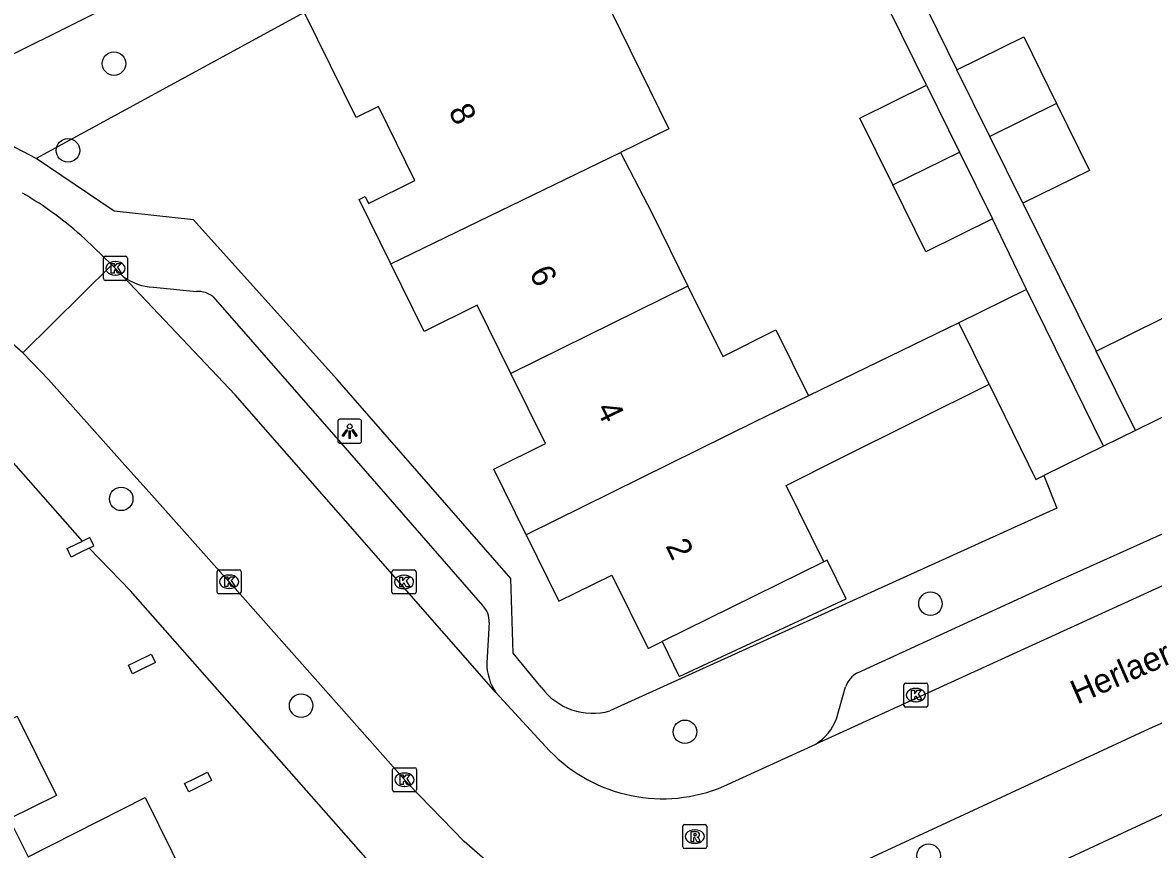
# Model space of a CAD drawing. Extents: x 157793 to 159380, y 380882 to 382313.
# Drawn here: x 158285.72 to 158332.75, y 381604.2 to 381638.57 of the extents above; entities that cross this region are included whole.
import ezdxf

# ---------------------------------------------------------------- set-up
doc = ezdxf.new("R2010")
doc.units = 0
for name, color, linetype in [('IMGEO_Boom', 7, 'Continuous'), ('IMGEO_Groenvoorziening', 7, 'Continuous'), ('IMGEO_Kolk', 7, 'Continuous'), ('IMGEO_Lichtpunt', 7, 'Continuous'), ('IMGEO_Openbare_ruimte_label', 7, 'Continuous'), ('IMGEO_Pand', 7, 'Continuous'), ('IMGEO_Pand_nummerreeks', 7, 'Continuous'), ('IMGEO_Rijbaan_lokaal_open', 7, 'Continuous'), ('IMGEO_Rioolput', 7, 'Continuous'), ('IMGEO_Voetpad_open', 7, 'Continuous')]:
    doc.layers.add(name, color=color, linetype=linetype)

msp = doc.modelspace()

# ---------------------------------------------------------------- linework, layer by layer
at = {"layer": 'IMGEO_Boom'}
for centre in [(158289.524, 381636.866), (158287.61, 381633.259), (158289.825, 381618.772), (158323.48, 381614.412), (158297.306, 381610.177), (158313.27, 381609.089), (158323.405, 381603.937)]:
    msp.add_circle(centre, 0.489, dxfattribs=at)
at = {"layer": 'IMGEO_Groenvoorziening'}
msp.add_lwpolyline([(158353.626, 381662.753), (158336.89, 381655.945), (158317.871, 381649.781), (158297.433, 381638.997), (158286.293, 381632.925)], dxfattribs=at)
at = {"layer": 'IMGEO_Kolk'}
for p, q in [((158289.081, 381627.93), (158289.081, 381628.782)), ((158289.156, 381628.856), (158290.008, 381628.856)), ((158289.569, 381628.636), (158289.594, 381628.636)), ((158290.082, 381628.782), (158290.082, 381627.93)), ((158289.592, 381628.076), (158289.567, 381628.076)), ((158290.008, 381627.856), (158289.156, 381627.856)), ((158293.812, 381614.899), (158293.812, 381615.751)), ((158293.887, 381615.825), (158294.739, 381615.825)), ((158294.813, 381615.751), (158294.813, 381614.899)), ((158301.16, 381615.818), (158302.012, 381615.818)), ((158294.3, 381615.605), (158294.325, 381615.605)), ((158301.085, 381614.892), (158301.085, 381615.744)), ((158301.573, 381615.598), (158301.598, 381615.598)), ((158302.086, 381615.744), (158302.086, 381614.892)), ((158294.739, 381614.825), (158293.887, 381614.825)), ((158294.323, 381615.045), (158294.298, 381615.045)), ((158302.012, 381614.818), (158301.16, 381614.818)), ((158301.596, 381615.038), (158301.571, 381615.038)), ((158322.45, 381611.112), (158323.302, 381611.112)), ((158322.375, 381610.186), (158322.375, 381611.038)), ((158322.863, 381610.892), (158322.888, 381610.892)), ((158323.376, 381611.038), (158323.376, 381610.186)), ((158323.302, 381610.112), (158322.45, 381610.112)), ((158322.886, 381610.332), (158322.861, 381610.332)), ((158301.108, 381606.669), (158301.108, 381607.521)), ((158301.183, 381607.595), (158302.035, 381607.595)), ((158301.596, 381607.375), (158301.621, 381607.375)), ((158302.109, 381607.521), (158302.109, 381606.669)), ((158301.619, 381606.815), (158301.594, 381606.815)), ((158302.035, 381606.595), (158301.183, 381606.595))]:
    msp.add_line(p, q, dxfattribs=at)
for points in [[(158289.081, 381627.93), (158289.081, 381628.782)], [(158289.156, 381628.856), (158290.008, 381628.856)], [(158289.402, 381628.556), (158289.525, 381628.556), (158289.525, 381628.405), (158289.655, 381628.556), (158289.819, 381628.556), (158289.673, 381628.405), (158289.826, 381628.156), (158289.674, 381628.156), (158289.589, 381628.32), (158289.525, 381628.253), (158289.525, 381628.156), (158289.402, 381628.156), (158289.402, 381628.556)], [(158290.082, 381628.782), (158290.082, 381627.93)], [(158290.008, 381627.856), (158289.156, 381627.856)], [(158293.812, 381614.899), (158293.812, 381615.751)], [(158293.887, 381615.825), (158294.739, 381615.825)], [(158294.813, 381615.751), (158294.813, 381614.899)], [(158301.16, 381615.818), (158302.012, 381615.818)], [(158294.133, 381615.525), (158294.256, 381615.525), (158294.256, 381615.374), (158294.386, 381615.525), (158294.55, 381615.525), (158294.404, 381615.374), (158294.557, 381615.125), (158294.405, 381615.125), (158294.32, 381615.289), (158294.256, 381615.222), (158294.256, 381615.125), (158294.133, 381615.125), (158294.133, 381615.525)], [(158301.085, 381614.892), (158301.085, 381615.744)], [(158301.406, 381615.518), (158301.529, 381615.518), (158301.529, 381615.367), (158301.659, 381615.518), (158301.823, 381615.518), (158301.677, 381615.367), (158301.83, 381615.118), (158301.678, 381615.118), (158301.593, 381615.282), (158301.529, 381615.215), (158301.529, 381615.118), (158301.406, 381615.118), (158301.406, 381615.518)], [(158302.086, 381615.744), (158302.086, 381614.892)], [(158294.739, 381614.825), (158293.887, 381614.825)], [(158302.012, 381614.818), (158301.16, 381614.818)], [(158322.45, 381611.112), (158323.302, 381611.112)], [(158322.375, 381610.186), (158322.375, 381611.038)], [(158322.696, 381610.812), (158322.819, 381610.812), (158322.819, 381610.661), (158322.949, 381610.812), (158323.113, 381610.812), (158322.967, 381610.661), (158323.12, 381610.412), (158322.968, 381610.412), (158322.883, 381610.576), (158322.819, 381610.509), (158322.819, 381610.412), (158322.696, 381610.412), (158322.696, 381610.812)], [(158323.376, 381611.038), (158323.376, 381610.186)], [(158323.302, 381610.112), (158322.45, 381610.112)], [(158301.108, 381606.669), (158301.108, 381607.521)], [(158301.183, 381607.595), (158302.035, 381607.595)], [(158301.429, 381607.295), (158301.552, 381607.295), (158301.552, 381607.144), (158301.682, 381607.295), (158301.846, 381607.295), (158301.7, 381607.144), (158301.853, 381606.895), (158301.701, 381606.895), (158301.616, 381607.059), (158301.552, 381606.992), (158301.552, 381606.895), (158301.429, 381606.895), (158301.429, 381607.295)], [(158302.109, 381607.521), (158302.109, 381606.669)], [(158302.035, 381606.595), (158301.183, 381606.595)]]:
    msp.add_lwpolyline(points, dxfattribs=at)
for centre, start, end in [((158289.158, 381628.78), 91.552, 178.448), ((158289.158, 381628.78), 91.552, 178.448), ((158290.006, 381628.78), 1.552, 88.448), ((158290.006, 381628.78), 1.552, 88.448), ((158289.158, 381627.932), 181.552, 268.448), ((158289.158, 381627.932), 181.552, 268.448), ((158290.006, 381627.932), 271.552, 358.448), ((158290.006, 381627.932), 271.552, 358.448), ((158293.889, 381615.749), 91.552, 178.448), ((158293.889, 381615.749), 91.552, 178.448), ((158294.737, 381615.749), 1.552, 88.448), ((158294.737, 381615.749), 1.552, 88.448), ((158301.162, 381615.742), 91.552, 178.448), ((158301.162, 381615.742), 91.552, 178.448), ((158302.01, 381615.742), 1.552, 88.448), ((158302.01, 381615.742), 1.552, 88.448), ((158293.889, 381614.901), 181.552, 268.448), ((158293.889, 381614.901), 181.552, 268.448), ((158294.737, 381614.901), 271.552, 358.448), ((158294.737, 381614.901), 271.552, 358.448), ((158301.162, 381614.894), 181.552, 268.448), ((158301.162, 381614.894), 181.552, 268.448), ((158302.01, 381614.894), 271.552, 358.448), ((158302.01, 381614.894), 271.552, 358.448), ((158322.452, 381611.036), 91.552, 178.448), ((158322.452, 381611.036), 91.552, 178.448), ((158323.3, 381611.036), 1.552, 88.448), ((158323.3, 381611.036), 1.552, 88.448), ((158322.452, 381610.188), 181.552, 268.448), ((158322.452, 381610.188), 181.552, 268.448), ((158323.3, 381610.188), 271.552, 358.448), ((158323.3, 381610.188), 271.552, 358.448), ((158301.185, 381607.519), 91.552, 178.448), ((158301.185, 381607.519), 91.552, 178.448), ((158302.033, 381607.519), 1.552, 88.448), ((158302.033, 381607.519), 1.552, 88.448), ((158301.185, 381606.671), 181.552, 268.448), ((158301.185, 381606.671), 181.552, 268.448), ((158302.033, 381606.671), 271.552, 358.448), ((158302.033, 381606.671), 271.552, 358.448)]:
    msp.add_arc(centre, 0.0765, start, end, dxfattribs=at)
for centre, major_axis, ratio, start_param, end_param in [((158289.568, 381628.356), (-0.387, 0.002), 0.722429, 4.712389, 7.853982), ((158289.593, 381628.356), (-0.39, 0.002), 0.717154, 1.570796, 4.712389), ((158294.299, 381615.325), (-0.387, 0.002), 0.722429, 4.712389, 7.853982), ((158294.324, 381615.325), (-0.39, 0.002), 0.717154, 1.570796, 4.712389), ((158301.572, 381615.318), (-0.387, 0.002), 0.722429, 4.712389, 7.853982), ((158301.597, 381615.318), (-0.39, 0.002), 0.717154, 1.570796, 4.712389), ((158322.862, 381610.612), (-0.387, 0.002), 0.722429, 4.712389, 7.853982), ((158322.887, 381610.612), (-0.39, 0.002), 0.717154, 1.570796, 4.712389), ((158301.595, 381607.095), (-0.387, 0.002), 0.722429, 4.712389, 7.853982), ((158301.62, 381607.095), (-0.39, 0.002), 0.717154, 1.570796, 4.712389)]:
    msp.add_ellipse(centre, major_axis=major_axis, ratio=ratio, start_param=start_param, end_param=end_param, dxfattribs=at)
at = {"layer": 'IMGEO_Lichtpunt'}
for p, q in [((158298.828, 381621.988), (158298.828, 381621.181)), ((158298.828, 381621.988), (158298.828, 381621.181)), ((158299.73, 381622.083), (158298.922, 381622.083)), ((158299.73, 381622.083), (158298.922, 381622.083)), ((158299.824, 381621.181), (158299.824, 381621.988)), ((158299.824, 381621.181), (158299.824, 381621.988)), ((158298.922, 381621.087), (158299.73, 381621.087)), ((158298.922, 381621.087), (158299.73, 381621.087))]:
    msp.add_line(p, q, dxfattribs=at)
for points in [[(158299.202, 381621.652), (158299.241, 381621.624), (158299.053, 381621.362), (158299.015, 381621.389), (158299.202, 381621.652)], [(158299.304, 381621.604), (158299.351, 381621.604), (158299.351, 381621.282), (158299.304, 381621.282), (158299.304, 381621.604)], [(158299.414, 381621.624), (158299.452, 381621.651), (158299.639, 381621.389), (158299.6, 381621.361), (158299.414, 381621.624)]]:
    msp.add_lwpolyline(points, dxfattribs=at)
msp.add_circle((158299.327, 381621.786), 0.0994, dxfattribs=at)
for centre, start, end in [((158298.922, 381621.988), 90, 180), ((158298.922, 381621.988), 90, 180), ((158299.73, 381621.988), 0, 90), ((158299.73, 381621.988), 0, 90), ((158298.922, 381621.181), 180, 270), ((158298.922, 381621.181), 180, 270), ((158299.73, 381621.181), 270, 0), ((158299.73, 381621.181), 270, 360)]:
    msp.add_arc(centre, 0.0946, start, end, dxfattribs=at)
at = {"layer": 'IMGEO_Pand'}
for points in [[(158301.031, 381628.547), (158299.714, 381631.217), (158299.966, 381631.341), (158300.108, 381631.054), (158302.036, 381632.004), (158300.52, 381635.081), (158299.597, 381634.626), (158297.467, 381638.95), (158310.008, 381645.13), (158312.042, 381641.004), (158309.782, 381639.891), (158312.607, 381634.16), (158310.596, 381633.17)], [(158324.585, 381636.609), (158327.358, 381637.976), (158328.725, 381635.203)], [(158325.952, 381633.836), (158324.585, 381636.609)], [(158321.921, 381631.823), (158320.55, 381634.603), (158323.317, 381635.968)], [(158323.317, 381635.968), (158324.688, 381633.188)], [(158328.725, 381635.203), (158325.952, 381633.836)], [(158328.725, 381635.203), (158330.091, 381632.43), (158327.318, 381631.063)], [(158327.318, 381631.063), (158325.952, 381633.836)], [(158301.031, 381628.547), (158310.596, 381633.17)], [(158310.596, 381633.17), (158311.912, 381630.636), (158313.397, 381627.62)], [(158321.921, 381631.823), (158324.688, 381633.188)], [(158324.688, 381633.188), (158326.059, 381630.408)], [(158326.059, 381630.408), (158323.291, 381629.043), (158321.921, 381631.823)], [(158306.03, 381623.987), (158304.632, 381626.823), (158302.419, 381625.732), (158301.031, 381628.547)], [(158313.397, 381627.62), (158306.03, 381623.987)], [(158313.397, 381627.62), (158314.841, 381624.694), (158317.046, 381625.794), (158318.413, 381623.055)], [(158327.469, 381627.481), (158324.657, 381626.095)], [(158330.682, 381620.962), (158327.469, 381627.481)], [(158330.379, 381624.916), (158333.143, 381626.278), (158334.773, 381622.971)], [(158324.657, 381626.095), (158318.413, 381623.055)], [(158325.917, 381623.539), (158324.657, 381626.095)], [(158332.01, 381621.608), (158330.379, 381624.916)], [(158306.661, 381617.274), (158305.315, 381620.005), (158307.47, 381621.067), (158306.03, 381623.987)], [(158319.051, 381616.154), (158317.486, 381619.33), (158319.717, 381620.443), (158325.917, 381623.539)], [(158325.917, 381623.539), (158327.87, 381619.576), (158328.197, 381619.737)], [(158318.413, 381623.055), (158316.183, 381621.969), (158306.661, 381617.274)], [(158334.773, 381622.971), (158332.01, 381621.608)], [(158330.682, 381620.962), (158328.197, 381619.737)], [(158288.497, 381616.726), (158288.692, 381616.822), (158288.52, 381617.171), (158288.214, 381617.02)], [(158306.661, 381617.274), (158308.022, 381614.514), (158310.233, 381615.604), (158311.739, 381612.549), (158312.323, 381612.837)], [(158288.497, 381616.726), (158288.122, 381616.541), (158287.742, 381616.353), (158287.57, 381616.702), (158287.95, 381616.889), (158288.214, 381617.02)], [(158312.323, 381612.837), (158313.035, 381611.392), (158319.974, 381614.617), (158319.184, 381616.22), (158319.051, 381616.154)], [(158319.051, 381616.154), (158312.323, 381612.837)], [(158290.421, 381611.999), (158291.073, 381612.321), (158291.245, 381611.972), (158290.593, 381611.65), (158290.295, 381611.503), (158290.123, 381611.852), (158290.421, 381611.999)], [(158282.742, 381610.436), (158283.563, 381608.774), (158285.503, 381609.732), (158287.128, 381606.442), (158285.165, 381605.473)], [(158293.411, 381607.407), (158293.583, 381607.058), (158293.03, 381606.785), (158292.633, 381606.589), (158292.461, 381606.938), (158292.857, 381607.134), (158293.411, 381607.407)], [(158285.165, 381605.473), (158285.951, 381603.883), (158290.822, 381606.355), (158292.482, 381602.994), (158287.552, 381600.554)]]:
    msp.add_lwpolyline(points, dxfattribs=at)
at = {"layer": 'IMGEO_Rijbaan_lokaal_open'}
for points in [[(158288.309, 381629.58), (158289.436, 381628.504)], [(158289.436, 381628.504), (158285.728, 381624.845)], [(158289.436, 381628.504), (158289.912, 381628.021)], [(158305.402, 381610.721), (158294.557, 381623.1), (158289.912, 381628.021)], [(158310.468, 381600.286), (158308.774, 381601.478), (158306.107, 381602.96), (158305.281, 381603.486), (158304.092, 381604.53), (158301.773, 381606.911), (158301.455, 381607.269), (158298.877, 381610.178), (158297.663, 381611.546), (158294.454, 381615.166), (158294.153, 381615.504), (158291.098, 381618.921), (158289.868, 381620.297), (158286.794, 381623.735), (158285.728, 381624.845)], [(158352.571, 381623.44), (158334.134, 381615.613), (158318.715, 381608.58)], [(158354.482, 381618.62), (158344.86, 381614.672), (158336.433, 381610.914), (158332.577, 381609.207), (158325.082, 381605.727), (158317.867, 381602.39)], [(158305.402, 381610.721), (158307.632, 381608.303)], [(158314.894, 381606.825), (158318.715, 381608.58)]]:
    msp.add_lwpolyline(points, dxfattribs=at)
for centre, radius, start, end in [((158278.56, 381618.999), 14.387, 47.3426, 60.1593), ((158275.59, 381614.046), 14.812, 46.8097, 82.7359), ((158312.338, 381612.844), 6.539, 223.9779, 293.014)]:
    msp.add_arc(centre, radius, start, end, dxfattribs=at)
at = {"layer": 'IMGEO_Rioolput'}
for p, q in [((158313.179, 381604.307), (158313.179, 381605.159)), ((158313.254, 381605.233), (158314.106, 381605.233)), ((158313.667, 381605.013), (158313.692, 381605.013)), ((158314.18, 381605.159), (158314.18, 381604.307)), ((158314.106, 381604.233), (158313.254, 381604.233)), ((158313.69, 381604.453), (158313.665, 381604.453))]:
    msp.add_line(p, q, dxfattribs=at)
for points in [[(158313.179, 381604.307), (158313.179, 381605.159)], [(158313.254, 381605.233), (158314.106, 381605.233)], [(158313.768, 381604.931), (158313.516, 381604.933), (158313.516, 381604.533)], [(158314.18, 381605.159), (158314.18, 381604.307)], [(158313.516, 381604.533), (158313.64, 381604.533), (158313.64, 381604.695), (158313.651, 381604.695)], [(158313.694, 381604.852), (158313.64, 381604.852), (158313.64, 381604.771)], [(158313.64, 381604.771), (158313.692, 381604.771)], [(158313.698, 381604.666), (158313.769, 381604.533), (158313.909, 381604.533), (158313.844, 381604.659)], [(158314.106, 381604.233), (158313.254, 381604.233)]]:
    msp.add_lwpolyline(points, dxfattribs=at)
for centre, radius, start, end in [((158313.256, 381605.157), 0.0765, 91.552, 178.448), ((158313.256, 381605.157), 0.0765, 91.552, 178.448), ((158314.104, 381605.157), 0.0765, 1.552, 88.448), ((158314.104, 381605.157), 0.0765, 1.552, 88.448), ((158313.65, 381604.642), 0.0533, 26.0293, 88.6989), ((158313.676, 381604.96), 0.19, 274.7715, 282.9687), ((158313.7, 381604.756), 0.0964, 77.0061, 93.1865), ((158313.714, 381604.813), 0.0378, 276.6634, 79.6772), ((158313.767, 381604.821), 0.109, 350.3612, 89.416), ((158313.765, 381604.821), 0.112, 277.5842, 350.9817), ((158313.749, 381604.606), 0.108, 29.5134, 73.7905), ((158313.256, 381604.309), 0.0765, 181.552, 268.448), ((158313.256, 381604.309), 0.0765, 181.552, 268.448), ((158314.104, 381604.309), 0.0765, 271.552, 358.448), ((158314.104, 381604.309), 0.0765, 271.552, 358.448)]:
    msp.add_arc(centre, radius, start, end, dxfattribs=at)
for centre, major_axis, ratio, start_param, end_param in [((158313.666, 381604.733), (-0.387, 0.002), 0.722429, 4.712389, 7.853982), ((158313.691, 381604.733), (-0.39, 0.002), 0.717154, 1.570796, 4.712389)]:
    msp.add_ellipse(centre, major_axis=major_axis, ratio=ratio, start_param=start_param, end_param=end_param, dxfattribs=at)
at = {"layer": 'IMGEO_Voetpad_open'}
for points in [[(158284.746, 381636.988), (158295.095, 381642.137), (158300.772, 381644.88), (158306.489, 381647.538), (158312.244, 381650.112), (158318.317, 381652.573), (158324.402, 381655.007), (158330.497, 381657.414), (158335.262, 381659.185), (158340.055, 381660.881), (158344.873, 381662.503), (158352.481, 381664.965)], [(158322.534, 381640.77), (158324.585, 381636.609)], [(158323.317, 381635.968), (158321.259, 381640.142)], [(158286.293, 381632.925), (158284.609, 381633.795)], [(158307.296, 381610.939), (158306.126, 381612.351), (158306.027, 381615.459), (158298.799, 381623.74), (158292.834, 381630.367), (158289.537, 381630.734), (158286.293, 381632.925)], [(158327.318, 381631.063), (158330.379, 381624.916)], [(158327.469, 381627.481), (158326.059, 381630.408)], [(158291.162, 381627.57), (158292.951, 381627.396)], [(158293.654, 381627.168), (158298.945, 381621.109), (158302.314, 381617.249), (158304.856, 381614.338)], [(158288.214, 381617.02), (158283.808, 381622.001), (158283.116, 381622.732), (158282.361, 381623.399), (158281.549, 381623.995), (158280.688, 381624.517), (158279.783, 381624.959), (158278.843, 381625.319), (158277.874, 381625.593), (158277.038, 381625.757), (158275.911, 381625.85), (158274.78, 381625.841), (158273.654, 381625.731), (158272.542, 381625.522), (158271.454, 381625.214), (158270.397, 381624.809)], [(158332.01, 381621.608), (158330.682, 381620.962)], [(158328.197, 381619.737), (158328.741, 381618.381), (158310.153, 381609.954)], [(158320.452, 381611.542), (158328.628, 381615.291), (158333.154, 381617.326)], [(158304.646, 381598.587), (158290.211, 381614.948), (158288.497, 381616.726)], [(158319.848, 381599.488), (158334.016, 381606.06), (158346.202, 381611.49), (158353.591, 381614.531), (158355.743, 381615.281)], [(158305.123, 381613.629), (158305.028, 381611.958)], [(158319.574, 381609.632), (158319.946, 381610.952)]]:
    msp.add_lwpolyline(points, dxfattribs=at)
for centre, radius, start, end in [((158291.256, 381629.789), 2.221, 232.7543, 267.5669), ((158292.995, 381626.333), 1.064, 51.7019, 92.3598), ((158304.25, 381613.705), 0.876, 355.0294, 46.242), ((158307.223, 381611.947), 2.195, 179.7009, 213.9439), ((158320.933, 381610.617), 1.042, 117.4895, 161.2759), ((158309.441, 381612.526), 2.669, 216.4911, 285.4639), ((158317.603, 381610.365), 2.103, 301.9241, 339.6099)]:
    msp.add_arc(centre, radius, start, end, dxfattribs=at)

# ---------------------------------------------------------------- texts
at = {"layer": 'IMGEO_Openbare_ruimte_label'}
msp.add_text('Herlaer', height=1, rotation=23.6425, dxfattribs=at).set_placement((158329.589, 381610.216))
at = {"layer": 'IMGEO_Pand_nummerreeks'}
for s, rotation, p in [('8', 296.2289, (158303.419, 381634.9)), ('6', 296.2456, (158306.776, 381628.174)), ('4', 296.2456, (158309.562, 381622.524)), ('2', 296.2413, (158312.443, 381616.82))]:
    msp.add_text(s, height=1, rotation=rotation, dxfattribs=at).set_placement(p)

doc.saveas('drawing.dxf')
